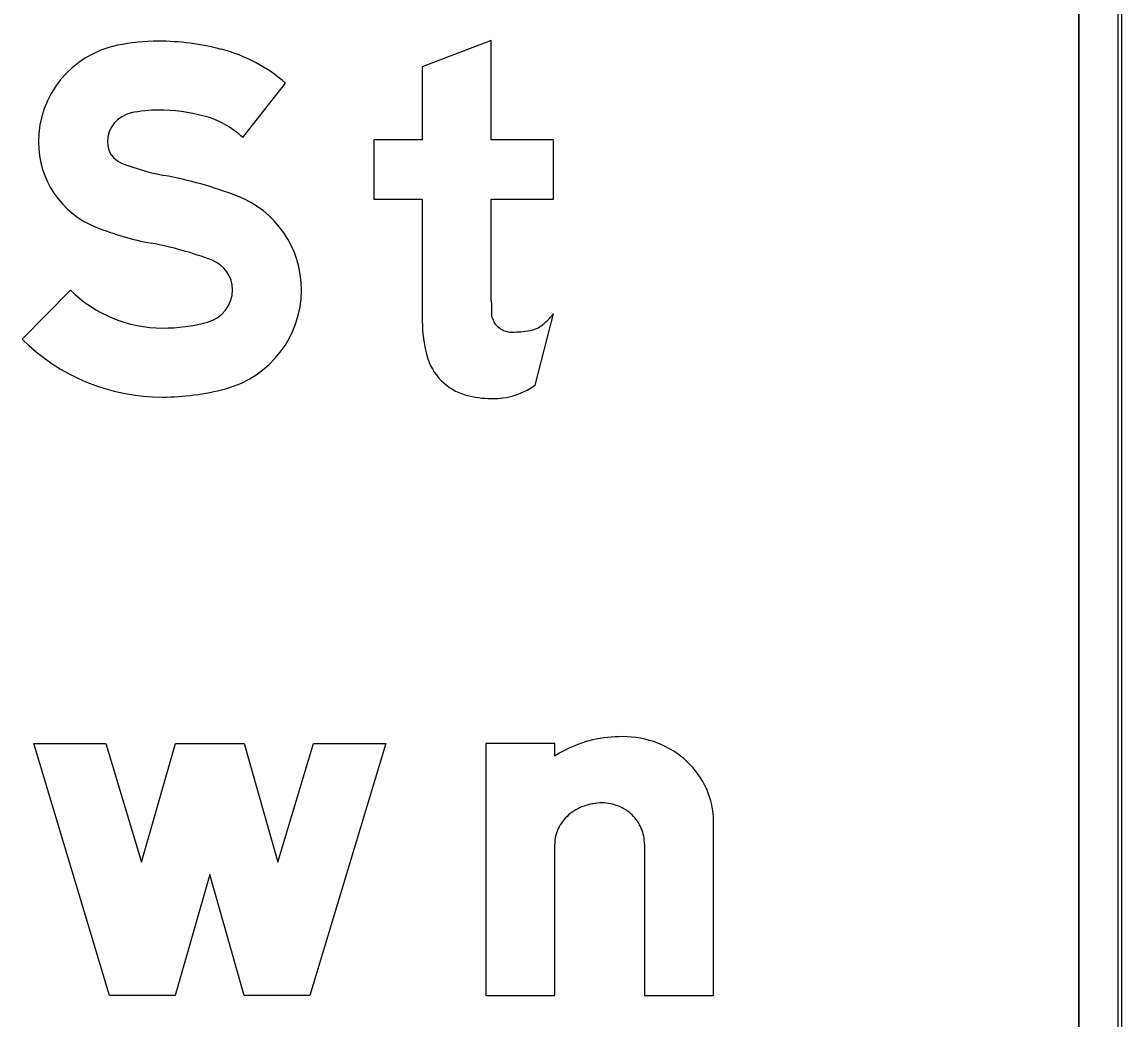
# Model space of a CAD drawing. Extents: x 1806251 to 1809821, y 414895 to 422886.
# Drawn here: x 1809677.895 to 1809678.405, y 415032.12 to 415032.583 of the extents above; entities that cross this region are included whole.
import ezdxf

# ---------------------------------------------------------------- set-up
doc = ezdxf.new("R2010")
doc.units = 0
for name, color, linetype in [('GSBWFILL', 7, 'Continuous'), ('GSCOLORFILL', 7, 'Continuous'), ('GSOUTLINE', 7, 'Continuous')]:
    doc.layers.add(name, color=color, linetype=linetype)

msp = doc.modelspace()

# ---------------------------------------------------------------- linework, layer by layer
at = {"layer": 'GSBWFILL'}
for p, q in [((1809678.38509, 415032.86057), (1809678.38509, 415031.90057)), ((1809678.40509, 415031.90057), (1809678.40509, 415032.86057)), ((1809678.13305, 415032.41437), (1809678.14147, 415032.44749)), ((1809678.18369, 415032.20157), (1809678.18369, 415032.13139))]:
    msp.add_line(p, q, dxfattribs=at)
for points in [[(1809678.11267, 415032.45379), (1809678.11267, 415032.50059), (1809678.14147, 415032.50059), (1809678.14147, 415032.52819), (1809678.11267, 415032.52819), (1809678.11267, 415032.57419), (1809678.08067, 415032.56205), (1809678.08067, 415032.52819), (1809678.05827, 415032.52819), (1809678.05827, 415032.50059), (1809678.08067, 415032.50059), (1809678.08067, 415032.44412)], [(1809677.99747, 415032.52916), (1809678.01726, 415032.55441)], [(1809677.91759, 415032.45841), (1809677.89507, 415032.43569)], [(1809678.14209, 415032.24241), (1809678.14209, 415032.24819), (1809678.11009, 415032.24819), (1809678.11009, 415032.13139), (1809678.14209, 415032.13139), (1809678.14209, 415032.20157)], [(1809678.18369, 415032.13139), (1809678.21569, 415032.13139), (1809678.21569, 415032.2121)]]:
    msp.add_lwpolyline(points, dxfattribs=at)
msp.add_lwpolyline([(1809678.06369, 415032.24819), (1809678.02849, 415032.13139), (1809677.99809, 415032.13139), (1809677.98209, 415032.18739), (1809677.96609, 415032.13139), (1809677.93569, 415032.13139), (1809677.90049, 415032.24819), (1809677.93392, 415032.24819), (1809677.95048, 415032.19323), (1809677.96619, 415032.24819), (1809677.998, 415032.24819), (1809678.01371, 415032.19323), (1809678.03027, 415032.24819)], close=True, dxfattribs=at)
for centre, major_axis, ratio, start_param, end_param in [((1809677.95826, 415032.47966), (0, 0.09425), 0.999997, 0, 0.202758), ((1809677.95826, 415032.45833), (0, 0.11558), 0.999997, 6.026234, 6.283185), ((1809677.94851, 415032.52709), (0, 0.04583), 0.999997, 0.202758, 1.570796), ((1809677.96899, 415032.49915), (0, 0.07338), 0.999997, 5.565152, 6.026234), ((1809677.94851, 415032.52709), (0, 0.01383), 0.999997, 0.202758, 1.570796), ((1809677.95826, 415032.47966), (0, 0.06225), 0.999997, 0, 0.202758), ((1809677.95826, 415032.45833), (0, 0.08358), 0.999997, 6.026234, 6.283185), ((1809677.96899, 415032.49915), (0, 0.04138), 0.999997, 5.523837, 6.026234), ((1809677.94514, 415032.52709), (0, 0.04246), 0.999997, 1.570796, 2.761249), ((1809677.94514, 415032.52709), (0, 0.01046), 0.999997, 1.570796, 2.761249), ((1809677.98001, 415032.6143), (0, 0.10439), 0.999997, 2.761249, 2.95744), ((1809677.92522, 415032.32018), (0, 0.19479), 0.999997, 5.918637, 6.099033), ((1809677.97805, 415032.45862), (0, 0.04661), 0.999997, 4.712389, 5.918637), ((1809677.98001, 415032.6143), (0, 0.13639), 0.999997, 2.761249, 2.95744), ((1809677.92522, 415032.32018), (0, 0.16279), 0.999997, 5.918637, 6.099033), ((1809677.97805, 415032.45862), (0, 0.01461), 0.999997, 4.712389, 5.918637), ((1809677.96021, 415032.50141), (0, 0.06053), 0.999997, 2.360607, 3.141593), ((1809677.97713, 415032.45862), (0, 0.01553), 0.999997, 3.401517, 4.712389), ((1809677.97713, 415032.45862), (0, 0.04753), 0.999997, 3.401517, 4.712389), ((1809678.31298, 415032.45379), (0, 0.20031), 0.999998, 1.570796, 1.606005), ((1809678.12186, 415032.4483), (0, 0.0092), 0.999998, 1.74085, 2.407828), ((1809678.12041, 415032.4632), (0, 0.02627), 0.999998, 3.756278, 4.071638), ((1809677.96021, 415032.52226), (0, 0.08139), 0.999997, 3.141593, 3.401517), ((1809678.14276, 415032.44412), (0, 0.06209), 0.999998, 1.570796, 1.830698), ((1809678.12215, 415032.44862), (0, 0.00963), 0.999998, 2.407828, 3.141593), ((1809678.12864, 415032.45154), (0, 0.012), 0.999998, 3.310762, 3.756278), ((1809677.96021, 415032.50141), (0, 0.09253), 0.999997, 2.360607, 3.141593), ((1809678.12215, 415032.48952), (0, 0.05053), 0.999998, 3.141593, 3.310762), ((1809678.10788, 415032.43485), (0, 0.026), 0.999998, 1.830698, 2.869526), ((1809677.96021, 415032.52226), (0, 0.11339), 0.999997, 3.141593, 3.401517), ((1809678.11164, 415032.44584), (0, 0.03807), 0.999998, 3.427755, 3.738844), ((1809678.11267, 415032.45201), (0, 0.04381), 0.999998, 2.869526, 3.141593), ((1809678.11267, 415032.47129), (0, 0.0631), 0.999998, 3.141593, 3.205734), ((1809678.11504, 415032.43427), (0, 0.026), 0.999998, 3.205734, 3.427755), ((1809678.17305, 415032.19381), (0, 0.05762), 0.999997, 0.235088, 0.567132), ((1809678.17359, 415032.18739), (0, 0.064), 0.999997, 0, 0.219986), ((1809678.17359, 415032.20634), (0, 0.04505), 0.999997, 5.914285, 6.283185), ((1809678.17468, 415032.20915), (0, 0.04204), 0.999997, 5.532258, 5.914285), ((1809678.17635, 415032.21094), (0, 0.03959), 0.999997, 5.130076, 5.532258), ((1809678.17895, 415032.2121), (0, 0.03674), 0.999997, 4.712389, 5.130076), ((1809678.16297, 415032.19845), (0, 0.02202), 0.999997, 0.345704, 0.715718), ((1809678.16405, 415032.19546), (0, 0.02519), 0.999997, 0, 0.345704), ((1809678.16405, 415032.20044), (0, 0.02021), 0.999997, 5.900624, 6.283185), ((1809678.16427, 415032.20099), (0, 0.01962), 0.999997, 5.51227, 5.900624), ((1809678.16132, 415032.20035), (0, 0.0195), 0.999997, 0.715718, 1.126231), ((1809678.16461, 415032.20134), (0, 0.01913), 0.999997, 5.115435, 5.51227), ((1809678.15876, 415032.20157), (0, 0.01667), 0.999997, 1.126231, 1.570796), ((1809678.16514, 415032.20157), (0, 0.01856), 0.999997, 4.712389, 5.115435)]:
    msp.add_ellipse(centre, major_axis=major_axis, ratio=ratio, start_param=start_param, end_param=end_param, dxfattribs=at)
at = {"layer": 'GSCOLORFILL'}
for p, q in [((1809678.38509, 415032.86057), (1809678.38509, 415031.90057)), ((1809678.40309, 415032.86057), (1809678.40309, 415031.90057)), ((1809678.40509, 415031.90057), (1809678.40509, 415032.86057)), ((1809678.40509, 415031.90057), (1809678.40509, 415032.86057)), ((1809678.40509, 415031.90057), (1809678.40509, 415032.86057)), ((1809678.13305, 415032.41437), (1809678.14147, 415032.44749)), ((1809678.18369, 415032.20157), (1809678.18369, 415032.13139))]:
    msp.add_line(p, q, dxfattribs=at)
for points in [[(1809678.11267, 415032.45379), (1809678.11267, 415032.50059), (1809678.14147, 415032.50059), (1809678.14147, 415032.52819), (1809678.11267, 415032.52819), (1809678.11267, 415032.57419), (1809678.08067, 415032.56205), (1809678.08067, 415032.52819), (1809678.05827, 415032.52819), (1809678.05827, 415032.50059), (1809678.08067, 415032.50059), (1809678.08067, 415032.44412)], [(1809677.99747, 415032.52916), (1809678.01726, 415032.55441)], [(1809677.91759, 415032.45841), (1809677.89507, 415032.43569)], [(1809678.14209, 415032.24241), (1809678.14209, 415032.24819), (1809678.11009, 415032.24819), (1809678.11009, 415032.13139), (1809678.14209, 415032.13139), (1809678.14209, 415032.20157)], [(1809678.18369, 415032.13139), (1809678.21569, 415032.13139), (1809678.21569, 415032.2121)]]:
    msp.add_lwpolyline(points, dxfattribs=at)
msp.add_lwpolyline([(1809678.06369, 415032.24819), (1809678.02849, 415032.13139), (1809677.99809, 415032.13139), (1809677.98209, 415032.18739), (1809677.96609, 415032.13139), (1809677.93569, 415032.13139), (1809677.90049, 415032.24819), (1809677.93392, 415032.24819), (1809677.95048, 415032.19323), (1809677.96619, 415032.24819), (1809677.998, 415032.24819), (1809678.01371, 415032.19323), (1809678.03027, 415032.24819)], close=True, dxfattribs=at)
for centre, major_axis, ratio, start_param, end_param in [((1809677.95826, 415032.47966), (0, 0.09425), 0.999997, 0, 0.202758), ((1809677.95826, 415032.45833), (0, 0.11558), 0.999997, 6.026234, 6.283185), ((1809677.94851, 415032.52709), (0, 0.04583), 0.999997, 0.202758, 1.570796), ((1809677.96899, 415032.49915), (0, 0.07338), 0.999997, 5.565152, 6.026234), ((1809677.94851, 415032.52709), (0, 0.01383), 0.999997, 0.202758, 1.570796), ((1809677.95826, 415032.47966), (0, 0.06225), 0.999997, 0, 0.202758), ((1809677.95826, 415032.45833), (0, 0.08358), 0.999997, 6.026234, 6.283185), ((1809677.96899, 415032.49915), (0, 0.04138), 0.999997, 5.523837, 6.026234), ((1809677.94514, 415032.52709), (0, 0.04246), 0.999997, 1.570796, 2.761249), ((1809677.94514, 415032.52709), (0, 0.01046), 0.999997, 1.570796, 2.761249), ((1809677.98001, 415032.6143), (0, 0.10439), 0.999997, 2.761249, 2.95744), ((1809677.92522, 415032.32018), (0, 0.19479), 0.999997, 5.918637, 6.099033), ((1809677.97805, 415032.45862), (0, 0.04661), 0.999997, 4.712389, 5.918637), ((1809677.98001, 415032.6143), (0, 0.13639), 0.999997, 2.761249, 2.95744), ((1809677.92522, 415032.32018), (0, 0.16279), 0.999997, 5.918637, 6.099033), ((1809677.97805, 415032.45862), (0, 0.01461), 0.999997, 4.712389, 5.918637), ((1809677.96021, 415032.50141), (0, 0.06053), 0.999997, 2.360607, 3.141593), ((1809677.97713, 415032.45862), (0, 0.01553), 0.999997, 3.401517, 4.712389), ((1809677.97713, 415032.45862), (0, 0.04753), 0.999997, 3.401517, 4.712389), ((1809678.31298, 415032.45379), (0, 0.20031), 0.999998, 1.570796, 1.606005), ((1809678.12186, 415032.4483), (0, 0.0092), 0.999998, 1.74085, 2.407828), ((1809678.12041, 415032.4632), (0, 0.02627), 0.999998, 3.756278, 4.071638), ((1809677.96021, 415032.52226), (0, 0.08139), 0.999997, 3.141593, 3.401517), ((1809678.14276, 415032.44412), (0, 0.06209), 0.999998, 1.570796, 1.830698), ((1809678.12215, 415032.44862), (0, 0.00963), 0.999998, 2.407828, 3.141593), ((1809678.12864, 415032.45154), (0, 0.012), 0.999998, 3.310762, 3.756278), ((1809677.96021, 415032.50141), (0, 0.09253), 0.999997, 2.360607, 3.141593), ((1809678.12215, 415032.48952), (0, 0.05053), 0.999998, 3.141593, 3.310762), ((1809678.10788, 415032.43485), (0, 0.026), 0.999998, 1.830698, 2.869526), ((1809677.96021, 415032.52226), (0, 0.11339), 0.999997, 3.141593, 3.401517), ((1809678.11164, 415032.44584), (0, 0.03807), 0.999998, 3.427755, 3.738844), ((1809678.11267, 415032.45201), (0, 0.04381), 0.999998, 2.869526, 3.141593), ((1809678.11267, 415032.47129), (0, 0.0631), 0.999998, 3.141593, 3.205734), ((1809678.11504, 415032.43427), (0, 0.026), 0.999998, 3.205734, 3.427755), ((1809678.17305, 415032.19381), (0, 0.05762), 0.999997, 0.235088, 0.567132), ((1809678.17359, 415032.18739), (0, 0.064), 0.999997, 0, 0.219986), ((1809678.17359, 415032.20634), (0, 0.04505), 0.999997, 5.914285, 6.283185), ((1809678.17468, 415032.20915), (0, 0.04204), 0.999997, 5.532258, 5.914285), ((1809678.17635, 415032.21094), (0, 0.03959), 0.999997, 5.130076, 5.532258), ((1809678.17895, 415032.2121), (0, 0.03674), 0.999997, 4.712389, 5.130076), ((1809678.16297, 415032.19845), (0, 0.02202), 0.999997, 0.345704, 0.715718), ((1809678.16405, 415032.19546), (0, 0.02519), 0.999997, 0, 0.345704), ((1809678.16405, 415032.20044), (0, 0.02021), 0.999997, 5.900624, 6.283185), ((1809678.16427, 415032.20099), (0, 0.01962), 0.999997, 5.51227, 5.900624), ((1809678.16132, 415032.20035), (0, 0.0195), 0.999997, 0.715718, 1.126231), ((1809678.16461, 415032.20134), (0, 0.01913), 0.999997, 5.115435, 5.51227), ((1809678.15876, 415032.20157), (0, 0.01667), 0.999997, 1.126231, 1.570796), ((1809678.16514, 415032.20157), (0, 0.01856), 0.999997, 4.712389, 5.115435)]:
    msp.add_ellipse(centre, major_axis=major_axis, ratio=ratio, start_param=start_param, end_param=end_param, dxfattribs=at)
at = {"layer": 'GSOUTLINE'}
for p, q in [((1809678.38509, 415031.90057), (1809678.38509, 415032.86057)), ((1809678.40509, 415031.90057), (1809678.40509, 415032.86057)), ((1809678.13305, 415032.41437), (1809678.14147, 415032.44749)), ((1809678.18369, 415032.20157), (1809678.18369, 415032.13139))]:
    msp.add_line(p, q, dxfattribs=at)
for points in [[(1809678.11267, 415032.45379), (1809678.11267, 415032.50059), (1809678.14147, 415032.50059), (1809678.14147, 415032.52819), (1809678.11267, 415032.52819), (1809678.11267, 415032.57419), (1809678.08067, 415032.56205), (1809678.08067, 415032.52819), (1809678.05827, 415032.52819), (1809678.05827, 415032.50059), (1809678.08067, 415032.50059), (1809678.08067, 415032.44412)], [(1809677.99747, 415032.52916), (1809678.01726, 415032.55441)], [(1809677.91759, 415032.45841), (1809677.89507, 415032.43569)], [(1809678.14209, 415032.24241), (1809678.14209, 415032.24819), (1809678.11009, 415032.24819), (1809678.11009, 415032.13139), (1809678.14209, 415032.13139), (1809678.14209, 415032.20157)], [(1809678.18369, 415032.13139), (1809678.21569, 415032.13139), (1809678.21569, 415032.2121)]]:
    msp.add_lwpolyline(points, dxfattribs=at)
msp.add_lwpolyline([(1809678.06369, 415032.24819), (1809678.02849, 415032.13139), (1809677.99809, 415032.13139), (1809677.98209, 415032.18739), (1809677.96609, 415032.13139), (1809677.93569, 415032.13139), (1809677.90049, 415032.24819), (1809677.93392, 415032.24819), (1809677.95048, 415032.19323), (1809677.96619, 415032.24819), (1809677.998, 415032.24819), (1809678.01371, 415032.19323), (1809678.03027, 415032.24819)], close=True, dxfattribs=at)
for centre, major_axis, ratio, start_param, end_param in [((1809677.95826, 415032.47966), (0, 0.09425), 0.999997, 0, 0.202758), ((1809677.95826, 415032.45833), (0, 0.11558), 0.999997, 6.026234, 6.283185), ((1809677.94851, 415032.52709), (0, 0.04583), 0.999997, 0.202758, 1.570796), ((1809677.96899, 415032.49915), (0, 0.07338), 0.999997, 5.565152, 6.026234), ((1809677.94851, 415032.52709), (0, 0.01383), 0.999997, 0.202758, 1.570796), ((1809677.95826, 415032.47966), (0, 0.06225), 0.999997, 0, 0.202758), ((1809677.95826, 415032.45833), (0, 0.08358), 0.999997, 6.026234, 6.283185), ((1809677.96899, 415032.49915), (0, 0.04138), 0.999997, 5.523837, 6.026234), ((1809677.94514, 415032.52709), (0, 0.04246), 0.999997, 1.570796, 2.761249), ((1809677.94514, 415032.52709), (0, 0.01046), 0.999997, 1.570796, 2.761249), ((1809677.98001, 415032.6143), (0, 0.10439), 0.999997, 2.761249, 2.95744), ((1809677.92522, 415032.32018), (0, 0.19479), 0.999997, 5.918637, 6.099033), ((1809677.97805, 415032.45862), (0, 0.04661), 0.999997, 4.712389, 5.918637), ((1809677.98001, 415032.6143), (0, 0.13639), 0.999997, 2.761249, 2.95744), ((1809677.92522, 415032.32018), (0, 0.16279), 0.999997, 5.918637, 6.099033), ((1809677.97805, 415032.45862), (0, 0.01461), 0.999997, 4.712389, 5.918637), ((1809677.96021, 415032.50141), (0, 0.06053), 0.999997, 2.360607, 3.141593), ((1809677.97713, 415032.45862), (0, 0.01553), 0.999997, 3.401517, 4.712389), ((1809677.97713, 415032.45862), (0, 0.04753), 0.999997, 3.401517, 4.712389), ((1809678.31298, 415032.45379), (0, 0.20031), 0.999998, 1.570796, 1.606005), ((1809678.12186, 415032.4483), (0, 0.0092), 0.999998, 1.74085, 2.407828), ((1809678.12041, 415032.4632), (0, 0.02627), 0.999998, 3.756278, 4.071638), ((1809677.96021, 415032.52226), (0, 0.08139), 0.999997, 3.141593, 3.401517), ((1809678.14276, 415032.44412), (0, 0.06209), 0.999998, 1.570796, 1.830698), ((1809678.12215, 415032.44862), (0, 0.00963), 0.999998, 2.407828, 3.141593), ((1809678.12864, 415032.45154), (0, 0.012), 0.999998, 3.310762, 3.756278), ((1809677.96021, 415032.50141), (0, 0.09253), 0.999997, 2.360607, 3.141593), ((1809678.12215, 415032.48952), (0, 0.05053), 0.999998, 3.141593, 3.310762), ((1809678.10788, 415032.43485), (0, 0.026), 0.999998, 1.830698, 2.869526), ((1809677.96021, 415032.52226), (0, 0.11339), 0.999997, 3.141593, 3.401517), ((1809678.11164, 415032.44584), (0, 0.03807), 0.999998, 3.427755, 3.738844), ((1809678.11267, 415032.45201), (0, 0.04381), 0.999998, 2.869526, 3.141593), ((1809678.11267, 415032.47129), (0, 0.0631), 0.999998, 3.141593, 3.205734), ((1809678.11504, 415032.43427), (0, 0.026), 0.999998, 3.205734, 3.427755), ((1809678.17305, 415032.19381), (0, 0.05762), 0.999997, 0.235088, 0.567132), ((1809678.17359, 415032.18739), (0, 0.064), 0.999997, 0, 0.219986), ((1809678.17359, 415032.20634), (0, 0.04505), 0.999997, 5.914285, 6.283185), ((1809678.17468, 415032.20915), (0, 0.04204), 0.999997, 5.532258, 5.914285), ((1809678.17635, 415032.21094), (0, 0.03959), 0.999997, 5.130076, 5.532258), ((1809678.17895, 415032.2121), (0, 0.03674), 0.999997, 4.712389, 5.130076), ((1809678.16297, 415032.19845), (0, 0.02202), 0.999997, 0.345704, 0.715718), ((1809678.16405, 415032.19546), (0, 0.02519), 0.999997, 0, 0.345704), ((1809678.16405, 415032.20044), (0, 0.02021), 0.999997, 5.900624, 6.283185), ((1809678.16427, 415032.20099), (0, 0.01962), 0.999997, 5.51227, 5.900624), ((1809678.16132, 415032.20035), (0, 0.0195), 0.999997, 0.715718, 1.126231), ((1809678.16461, 415032.20134), (0, 0.01913), 0.999997, 5.115435, 5.51227), ((1809678.15876, 415032.20157), (0, 0.01667), 0.999997, 1.126231, 1.570796), ((1809678.16514, 415032.20157), (0, 0.01856), 0.999997, 4.712389, 5.115435)]:
    msp.add_ellipse(centre, major_axis=major_axis, ratio=ratio, start_param=start_param, end_param=end_param, dxfattribs=at)

doc.saveas('drawing.dxf')
